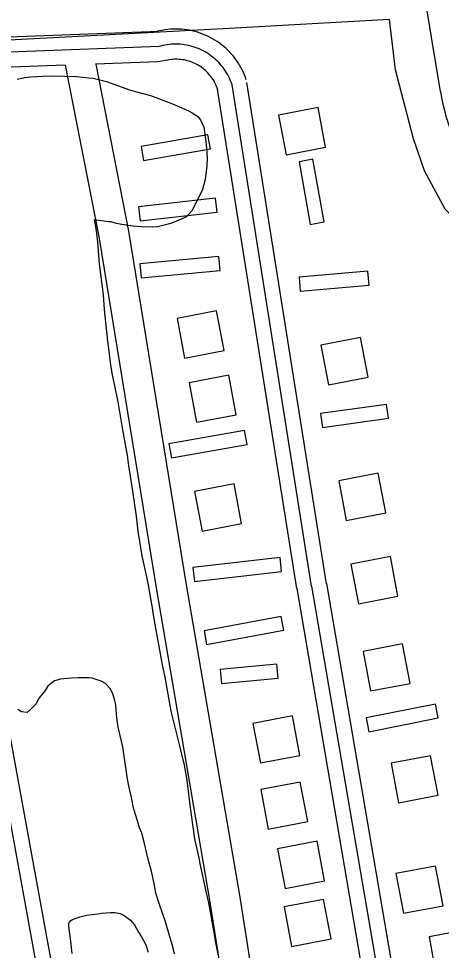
# Model space of a CAD drawing. Extents: x 3508733 to 3546731, y 546897 to 572481.
# Drawn here: x 3533324 to 3533744, y 567928 to 568853 of the extents above; entities that cross this region are included whole.
import ezdxf

# ---------------------------------------------------------------- set-up
doc = ezdxf.new("R2010")
doc.units = 0
for name, color, linetype in [('V-BLDG-OTLN', 7, 'Continuous'), ('V-ROAD-CNTR', 7, 'Continuous'), ('V-SITE-VEGE', 7, 'Continuous'), ('V-TOPO-SHOR', 7, 'Continuous')]:
    doc.layers.add(name, color=color, linetype=linetype)

msp = doc.modelspace()

# ---------------------------------------------------------------- linework, layer by layer
at = {"layer": 'V-BLDG-OTLN'}
for points in [[(3533589.52, 568718.16), (3533628.81, 568725.64), (3533621.33, 568764.94), (3533582.04, 568757.46)], [(3533514.33, 568723.99), (3533511.93, 568737.78), (3533445.61, 568726.23), (3533448.01, 568712.44)], [(3533616.15, 568713.57), (3533602.37, 568711.09), (3533613.54, 568648.88), (3533627.32, 568651.36)], [(3533520.99, 568661.1), (3533519.41, 568675.01), (3533442.81, 568666.29), (3533444.4, 568652.38)], [(3533523.89, 568603.23), (3533522.58, 568617.17), (3533444.25, 568609.85), (3533445.55, 568595.91)], [(3533671.99, 568588.49), (3533670.76, 568602.44), (3533602.33, 568596.4), (3533603.56, 568582.46)], [(3533488.7, 568516.14), (3533528, 568523.62), (3533520.52, 568562.91), (3533481.22, 568555.43)], [(3533631.64, 568489.61), (3533670.93, 568497.09), (3533663.45, 568536.38), (3533624.16, 568528.9)], [(3533500.66, 568452.26), (3533539.95, 568459.74), (3533532.47, 568499.03), (3533493.18, 568491.55)], [(3533691.06, 568456.24), (3533689.13, 568470.1), (3533623.7, 568461.01), (3533625.63, 568447.14)], [(3533550.76, 568430.26), (3533548.33, 568444.05), (3533473.09, 568430.77), (3533475.52, 568416.98)], [(3533649.22, 568354.85), (3533688.52, 568362.33), (3533681.04, 568401.62), (3533641.74, 568394.14)], [(3533506, 568344.27), (3533545.29, 568351.75), (3533537.81, 568391.05), (3533498.52, 568383.57)], [(3533585.1, 568303.99), (3533583.53, 568317.9), (3533497.03, 568308.14), (3533498.6, 568294.23)], [(3533661.29, 568272.05), (3533700.58, 568279.53), (3533693.1, 568318.83), (3533653.81, 568311.35)], [(3533587.2, 568245.67), (3533584.63, 568259.43), (3533507.97, 568245.14), (3533510.54, 568231.37)], [(3533673.48, 568185.38), (3533712.77, 568192.86), (3533705.29, 568232.16), (3533666, 568224.68)], [(3533581.77, 568198.15), (3533580.44, 568212.08), (3533523.86, 568206.66), (3533525.2, 568192.73)], [(3533740.62, 568158.61), (3533737.87, 568172.34), (3533668.96, 568158.53), (3533671.71, 568144.8)], [(3533563.94, 568113.79), (3533603.24, 568121.27), (3533595.76, 568160.56), (3533556.46, 568153.08)], [(3533701.23, 568074.22), (3533740.52, 568081.7), (3533733.04, 568121), (3533693.75, 568113.52)], [(3533571.83, 568048.08), (3533611.13, 568055.56), (3533603.65, 568094.85), (3533564.35, 568087.37)], [(3533588.48, 567989.19), (3533627.78, 567996.67), (3533620.3, 568035.97), (3533581, 568028.49)], [(3533706.14, 567964.53), (3533745.44, 567972.01), (3533737.96, 568011.3), (3533698.66, 568003.82)], [(3533594.91, 567931.44), (3533634.2, 567938.92), (3533626.72, 567978.21), (3533587.43, 567970.73)], [(3533731.46, 567941.15), (3533738.71, 567901.81), (3533778.05, 567909.06), (3533770.8, 567948.4)]]:
    msp.add_lwpolyline(points, close=True, dxfattribs=at)
at = {"layer": 'V-ROAD-CNTR'}
for points in [[(3533742.95, 568780.84), (3533707.18, 568997.18), (3533650.66, 569316.15)], [(3533463.02, 568840.58), (3533182.32, 568830.04), (3532990.19, 568816.97), (3532883.39, 568819.87)], [(3533550, 568792.54), (3533549.2, 568794.84), (3533548.22, 568797.38), (3533547.14, 568799.87), (3533545.97, 568802.32), (3533544.71, 568804.73), (3533543.36, 568807.09), (3533541.92, 568809.41), (3533540.4, 568811.66), (3533538.8, 568813.86), (3533537.12, 568815.99), (3533535.36, 568818.06), (3533533.53, 568820.07), (3533531.62, 568822.01), (3533529.64, 568823.87), (3533527.6, 568825.66), (3533525.49, 568827.38), (3533523.31, 568829.02), (3533521.08, 568830.57), (3533518.8, 568832.04), (3533516.45, 568833.42), (3533514.06, 568834.72), (3533511.63, 568835.93), (3533509.15, 568837.04), (3533506.63, 568838.07), (3533504.08, 568839), (3533501.49, 568839.84), (3533498.87, 568840.58), (3533496.23, 568841.22), (3533493.57, 568841.76), (3533490.89, 568842.21), (3533488.19, 568842.55), (3533485.49, 568842.8), (3533482.77, 568842.95), (3533480.05, 568842.99), (3533477.33, 568842.94), (3533474.62, 568842.78), (3533471.91, 568842.53), (3533469.21, 568842.17), (3533466.54, 568841.72), (3533463.87, 568841.17), (3533461.27, 568840.52), (3533459.53, 568840.03)], [(3533463.59, 568825.59), (3533183.11, 568815.06), (3532990.5, 568801.95), (3532882.98, 568804.87)], [(3533535.83, 568787.62), (3533535.12, 568789.66), (3533534.34, 568791.68), (3533533.48, 568793.66), (3533532.55, 568795.62), (3533531.54, 568797.53), (3533530.47, 568799.41), (3533529.33, 568801.25), (3533528.12, 568803.05), (3533526.84, 568804.8), (3533525.51, 568806.5), (3533524.11, 568808.15), (3533522.64, 568809.74), (3533521.13, 568811.29), (3533519.55, 568812.77), (3533517.92, 568814.2), (3533516.24, 568815.56), (3533514.51, 568816.86), (3533512.74, 568818.1), (3533510.92, 568819.27), (3533509.05, 568820.37), (3533507.15, 568821.4), (3533505.21, 568822.37), (3533503.24, 568823.25), (3533501.24, 568824.07), (3533499.2, 568824.81), (3533497.14, 568825.48), (3533495.06, 568826.07), (3533492.96, 568826.58), (3533490.84, 568827.01), (3533488.7, 568827.37), (3533486.56, 568827.64), (3533484.4, 568827.84), (3533482.24, 568827.95), (3533480.08, 568827.99), (3533477.91, 568827.95), (3533475.75, 568827.82), (3533473.6, 568827.62), (3533471.45, 568827.34), (3533469.32, 568826.98), (3533467.2, 568826.54), (3533465.1, 568826.02), (3533463.59, 568825.59)], [(3533886.82, 564690.58), (3533855.36, 564881.16), (3533797.43, 565226.59), (3533755.59, 565484.74), (3533694.08, 565828.11), (3533643.25, 566125.26), (3533576.48, 566520.6), (3533518.29, 566843.47), (3533497.89, 566975.23), (3533425.36, 567437.81), (3533342.65, 567907.58), (3533251.78, 568405.71), (3533222.58, 568601.45), (3533183.11, 568815.06)], [(3533370.19, 568807.07), (3533201.01, 568800.72)], [(3533370.22, 568807.07), (3533403.38, 568636.85), (3533460.33, 568287.92), (3533513.82, 567975.6), (3533560.07, 567681.62), (3533587.43, 567522.27)], [(3533462.05, 568810.52), (3533400.24, 568808.2)], [(3533400.56, 568808.21), (3533432.91, 568642.14), (3533489.92, 568292.87), (3533543.43, 567980.46), (3533589.67, 567686.49), (3533617, 567527.35)], [(3533521.66, 568782.7), (3533521.04, 568784.48), (3533520.46, 568785.98), (3533519.82, 568787.46), (3533519.13, 568788.91), (3533518.38, 568790.34), (3533517.58, 568791.73), (3533516.73, 568793.1), (3533515.84, 568794.43), (3533514.89, 568795.74), (3533513.89, 568797), (3533512.85, 568798.23), (3533511.76, 568799.42), (3533510.63, 568800.56), (3533509.46, 568801.67), (3533508.25, 568802.73), (3533507, 568803.74), (3533505.72, 568804.71), (3533504.39, 568805.63), (3533503.04, 568806.5), (3533501.66, 568807.32), (3533500.24, 568808.09), (3533498.8, 568808.8), (3533497.33, 568809.47), (3533495.84, 568810.07), (3533494.32, 568810.62), (3533492.79, 568811.12), (3533491.25, 568811.56), (3533489.68, 568811.94), (3533488.11, 568812.26), (3533486.52, 568812.52), (3533484.92, 568812.73), (3533483.32, 568812.87), (3533481.71, 568812.96), (3533480.1, 568812.99), (3533478.49, 568812.96), (3533476.88, 568812.86), (3533475.28, 568812.71), (3533473.69, 568812.5), (3533462.05, 568810.52)], [(3533901.62, 564693.03), (3533870.15, 564883.62), (3533812.23, 565229.03), (3533770.37, 565487.26), (3533708.86, 565830.7), (3533658.04, 566127.77), (3533591.25, 566523.18), (3533533.08, 566845.95), (3533512.71, 566977.54), (3533440.15, 567440.27), (3533357.42, 567910.22), (3533266.58, 568408.16), (3533237.37, 568603.92), (3533201.01, 568800.72)], [(3533629.68, 568291.93), (3533550.65, 568789.97)], [(3533600.05, 568287.23), (3533521.02, 568785.26)], [(3533614.87, 568289.58), (3533535.83, 568787.62)], [(3533614.87, 568289.58), (3533748.81, 567505.73), (3533901.21, 566608.54), (3534072.3, 565591.4), (3534109.35, 565399.81)], [(3533629.66, 568292.11), (3533763.6, 567508.25), (3533916, 566611.04), (3534087.06, 565594.07), (3534121.34, 565416.85)], [(3533600.08, 568287.06), (3533734.02, 567503.21), (3533886.42, 566606.04), (3534057.54, 565588.73), (3534091.68, 565412.21)]]:
    msp.add_lwpolyline(points, dxfattribs=at)
msp.add_arc((3533932.39, 568809.51), 191.59, 188.60689, 247.83478, dxfattribs=at)
at = {"layer": 'V-SITE-VEGE'}
for points in [[(3533322.33, 568793.17), (3533329.81, 568794.79), (3533335.61, 568795.69), (3533348.15, 568796.29), (3533357.79, 568796.43), (3533380.93, 568795.72), (3533393.45, 568794.38), (3533398.02, 568794.09), (3533411.01, 568790.83), (3533419.42, 568787.85), (3533432.86, 568782.89), (3533442.24, 568780.39), (3533454.74, 568776.89), (3533475.15, 568769.21), (3533482.83, 568766), (3533492.43, 568761.8), (3533496.75, 568759.35), (3533502.26, 568755.92), (3533504.63, 568752.76), (3533507.69, 568745.5), (3533509.72, 568731.26), (3533510.38, 568724.5), (3533511, 568714.61), (3533510.92, 568707.14), (3533509.1, 568693.42), (3533506.34, 568683.56), (3533499.94, 568669.89), (3533495.77, 568662.45), (3533490.64, 568656.48), (3533480.72, 568652), (3533474.91, 568649.89), (3533461.86, 568646.41), (3533456.55, 568646.22), (3533445.95, 568646.57), (3533437.76, 568647.13), (3533426.45, 568648.69), (3533421.15, 568649.71), (3533415.38, 568651.46), (3533413.22, 568651.48), (3533399.02, 568653.55), (3533399.93, 568648.48), (3533400.83, 568642.44), (3533402.16, 568631.34), (3533403.88, 568609.87), (3533407.66, 568578.98), (3533408.96, 568564.5), (3533412.26, 568532.89), (3533413.36, 568523), (3533415.15, 568509), (3533416.74, 568499.34), (3533422.25, 568472.77), (3533427.04, 568444.76), (3533431.6, 568419.4), (3533432.94, 568409.26), (3533435.44, 568394.29), (3533436.79, 568383.91), (3533440.63, 568359.04), (3533442.41, 568344.08), (3533443.75, 568333.7), (3533446.26, 568319.7), (3533451.34, 568297.23), (3533452.94, 568289.02), (3533454.75, 568276.95), (3533456.12, 568269.94), (3533457.7, 568259.08), (3533458.62, 568254.97)], [(3533458.62, 568254.97), (3533466.38, 568211.26), (3533468.91, 568198.94), (3533475.07, 568165.37), (3533479.93, 568145.32), (3533483.42, 568132.27), (3533488.27, 568111.73), (3533490.55, 568098.69), (3533494.79, 568064.65), (3533498.62, 568038.34), (3533502.54, 568020.95), (3533504.6, 568010.56), (3533510.13, 567984.71), (3533512.44, 567974.8), (3533517.46, 567947.03), (3533519.05, 567937.13), (3533522.03, 567922.16)], [(3533463.73, 567973.13), (3533460.23, 567984.49), (3533458.63, 567993.91), (3533455.64, 568007.68), (3533453.07, 568015.42), (3533450.76, 568025.33), (3533448.69, 568034.99), (3533446.13, 568044.17), (3533443.77, 568049.26), (3533440.75, 568060.62), (3533438.17, 568067.88), (3533437.48, 568070.78), (3533435.65, 568081.16), (3533433.57, 568089.38), (3533431.96, 568097.59), (3533428.82, 568120.52), (3533427.23, 568129.94), (3533422.85, 568149.51), (3533421.25, 568158.68), (3533420.41, 568171.23), (3533419.5, 568175.82), (3533416.92, 568183.56), (3533414.56, 568188.16), (3533410.02, 568192.79), (3533405.71, 568195.24), (3533396.82, 568198.22), (3533393.45, 568198.5), (3533382.84, 568198.36), (3533375.61, 568197.96), (3533365.47, 568197.09), (3533359.43, 568195.47), (3533352.87, 568189.99), (3533349.44, 568184.96), (3533344.07, 568178.27), (3533341.12, 568172.51), (3533335.76, 568166.78), (3533332.35, 568163.92), (3533326.58, 568164.7), (3533322.98, 568166.91)], [(3533376.94, 567924.59), (3533375.86, 567936.89), (3533374.73, 567944.14), (3533373.84, 567951.62), (3533373.87, 567954.27), (3533374.85, 567956.67), (3533377.28, 567958.33), (3533384.54, 567960.91), (3533391.31, 567962.53), (3533402.65, 567963.86), (3533406.03, 567964.55), (3533415.2, 567965.18), (3533419.29, 567965.14), (3533424.59, 567964.36), (3533428.67, 567962.15), (3533434.89, 567957.75), (3533438.94, 567952.89), (3533442.96, 567945.62), (3533446.04, 567941), (3533450.06, 567933.01), (3533452.64, 567925.75)], [(3533478.66, 567924.28), (3533477.74, 567928.63), (3533475.65, 567935.88), (3533474.01, 567940.96), (3533469.82, 567955.95), (3533463.73, 567973.13)]]:
    msp.add_lwpolyline(points, dxfattribs=at)
at = {"layer": 'V-TOPO-SHOR'}
for points in [[(3533692.13, 568852.34), (3533526.84, 568843.38), (3533213.4, 568826.6), (3532854.65, 568805.16), (3532573.04, 568790.66)], [(3533835.4, 568593.76), (3533786.58, 568623.38), (3533747.62, 568663.97), (3533727, 568702.02), (3533716.15, 568733.9), (3533698.14, 568802.54), (3533692.13, 568852.34)]]:
    msp.add_lwpolyline(points, dxfattribs=at)

doc.saveas('drawing.dxf')
